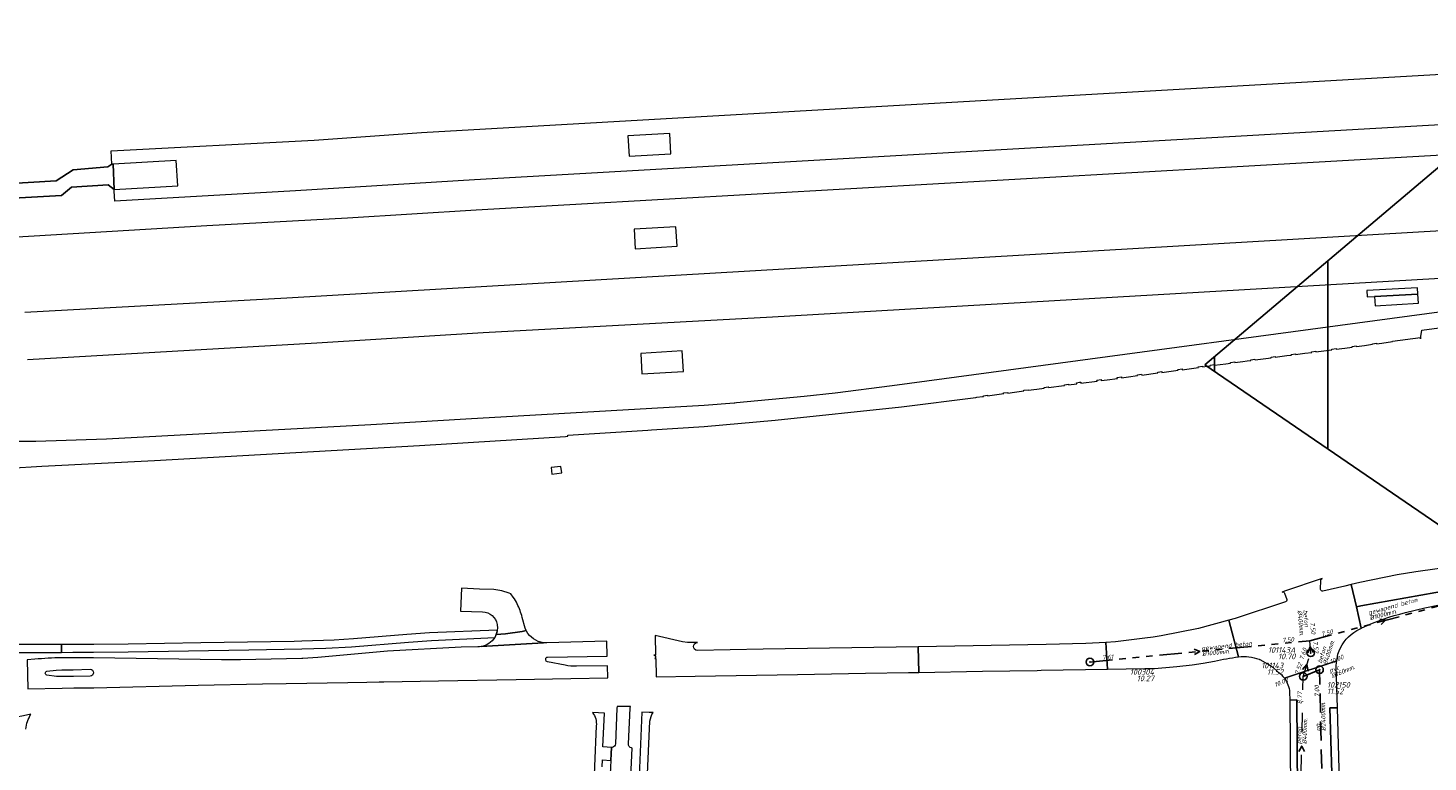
# Model space of a CAD drawing. Extents: x 148869 to 161638, y 453607 to 469810.
# Tile 272 of 656: x 153705 to 154075, y 462693 to 462887. Entities that reach past the tile are written whole.
import ezdxf
from ezdxf.enums import TextEntityAlignment as Align

# ---------------------------------------------------------------- set-up
doc = ezdxf.new("R2010")
doc.units = 0
doc.header["$PDMODE"] = 32
doc.header["$PDSIZE"] = 2
for name, pattern in [('RI-GWA', [18.45, 6, -1.8, 1.75, -1.8, 1.75, -1.8, 1.75, -1.8]), ('RI-HWA', [7.4, 5, -2.4]), ('RI-VWA', [11, 5, -3, 0, -3])]:
    doc.linetypes.add(name, pattern=pattern)
doc.layers.get('0').update_dxf_attribs({"linetype": 'CONTINUOUS'})
for name, color, linetype in [('2024', 160, 'CONTINUOUS'), ('2024 hatch', 160, 'CONTINUOUS'), ('B-OI-RI-BOB-T18-niet meenemen', 252, 'CONTINUOUS'), ('B-OI-RI-DIAMETER-T18-niet meenemen', 252, 'CONTINUOUS'), ('B-OI-RI-GWA_PUTNUMMER-T18-niet meenemen', 252, 'CONTINUOUS'), ('B-OI-RI-GWA_TRANSPORTLEIDING-G-niet meenemen', 252, 'RI-GWA'), ('B-OI-RI-HWA-PUTDEKSELHOOGTE-T25-niet meenemen', 252, 'CONTINUOUS'), ('B-OI-RI-HWA-PUTNUMMER-T25-niet meenemen', 252, 'CONTINUOUS'), ('B-OI-RI-HWA_TRANSPORTLEIDING-G-niet meenemen', 252, 'RI-HWA'), ('B-OI-RI-MATERIAAL-T18-niet meenemen', 252, 'CONTINUOUS'), ('B-OI-RI-STROOMRICHTING-S-niet meenemen', 252, 'CONTINUOUS'), ('B-OI-RI-VWA_PUTDEKSELHOOGTE-T25-niet meenemen', 252, 'CONTINUOUS'), ('gemengd', 252, 'CONTINUOUS'), ('gs dwa', 252, 'CONTINUOUS'), ('gs rwa', 252, 'CONTINUOUS')]:
    doc.layers.add(name, color=color, linetype=linetype)
for name, color, linetype, lineweight in [('B-OI-RI-VWA_TRANSPORTLEIDING-G-niet meenemen', 252, 'RI-VWA', 18), ('B-RO-VH-VERHARDING_ASFALT-GV', 251, 'CONTINUOUS', 18), ('B-RO-VH-VERHARDING_GESLOTEN-GV', 251, 'CONTINUOUS', 18), ('B-RO-VH-VERHARDING_HALFVERHARDING-GV', 251, 'CONTINUOUS', 18), ('B-RO-VH-VERHARDING_OPEN-GV', 251, 'CONTINUOUS', 18)]:
    doc.layers.add(name, color=color, linetype=linetype, lineweight=lineweight)
doc.styles.add('iso15', font='ISO.shx', dxfattribs={"oblique": 15})
doc.styles.add('NLCS-ISO-M750_CURSIEF', font='NLCS-ISO.ttf', dxfattribs={"oblique": 15})

# ---------------------------------------------------------------- blocks, each defined once
blk = doc.blocks.new('ACMAP_ANN_TEMPLATE_diam')
at = {"color": 0, "linetype": 'ByBlock', "style": 'iso15', "oblique": 15}
blk.add_attdef('diam', (0.5, -1.3), '', height=1.2, dxfattribs=at)
blk = doc.blocks.new('ACMAP_ANN_TEMPLATE_mat')
at = {"color": 0, "linetype": 'ByBlock', "style": 'iso15', "oblique": 15}
blk.add_attdef('mat', (0.5, 0.2), '', height=1.2, dxfattribs=at)
blk = doc.blocks.new('ACMAP_ANN_TEMPLATE_nap-l')
at = {"color": 0, "linetype": 'ByBlock', "style": 'iso15', "oblique": 15}
blk.add_attdef('nap-l', (3.3, 0.2), '', height=1.2, dxfattribs=at)
blk = doc.blocks.new('ACMAP_ANN_TEMPLATE_nap-r')
at = {"color": 0, "linetype": 'ByBlock', "style": 'iso15', "oblique": 15}
blk.add_attdef('nap-r', text='', height=1.2, dxfattribs=at).set_placement((-4.1, 0.2), align=Align.RIGHT)
blk = doc.blocks.new('ACMAP_ANN_TEMPLATE_puth-gem')
blk = doc.blocks.new('ACMAP_ANN_TEMPLATE_putnr-gem')
at = {"layer": 'B-OI-RI-GWA_PUTNUMMER-T18-niet meenemen', "style": 'iso15', "oblique": 15}
blk.add_attdef('putnr-gem', text='', height=1.5, dxfattribs=at).set_placement((-2.7, 2.7), align=Align.RIGHT)
blk = doc.blocks.new('ACMAP_ANN_TEMPLATE_puth-dwa')
at = {"color": 0, "linetype": 'ByBlock', "style": 'iso15', "oblique": 15}
blk.add_attdef('puth-dwa', text='', height=1.5, dxfattribs=at).set_placement((2.7, 1), align=Align.RIGHT)
blk = doc.blocks.new('ACMAP_ANN_TEMPLATE_putnr-dwa')
at = {"color": 0, "linetype": 'ByBlock', "style": 'iso15', "oblique": 15}
blk.add_attdef('putnr-dwa', text='', height=1.5, dxfattribs=at).set_placement((2.7, 2.7), align=Align.RIGHT)
blk = doc.blocks.new('ACMAP_ANN_TEMPLATE_puth-rwa')
at = {"color": 0, "linetype": 'ByBlock', "style": 'iso15', "oblique": 15}
blk.add_attdef('puth-rwa', (-2.7, -4.4), '', height=1.5, dxfattribs=at)
blk = doc.blocks.new('ACMAP_ANN_TEMPLATE_putnr-rwa')
at = {"color": 0, "linetype": 'ByBlock', "style": 'iso15', "oblique": 15}
blk.add_attdef('putnr-rwa', (-2.7, -2.7), '', height=1.5, dxfattribs=at)

msp = doc.modelspace()

# ---------------------------------------------------------------- hatches: boundary and pattern name
at = {"layer": '2024 hatch'}
h = msp.add_hatch(dxfattribs=at)
h.set_pattern_fill('ANSI31', color=256, scale=29.988, angle=45)
h.set_pattern_definition([(90, (0, 0), (-29.988, 0), [])])
h.paths.add_polyline_path([(154015.87, 462797.75), (154202.83, 462955.78), (154346.68, 463068.63), (154364.41, 463095.54), (154437.88, 463175.34), (154670.41, 463542.86), (154884.23, 463104.81), (154897.76, 462951.83), (154919.68, 462915.44), (155046.11, 462824.08), (155229.96, 462587.13), (155017.76, 462489.93), (155010.79, 462460.83), (155012.88, 462401.81), (154940.81, 462281.73), (154859.54, 462032.79), (154595.7, 462297.96), (154437.04, 462442.85), (154370.63, 462559.79), (154344.3, 462564.56), (154270.99, 462634.18), (154248.56, 462638.72)])

# ---------------------------------------------------------------- linework, layer by layer
at = {"layer": '2024', "flags": 128}
msp.add_lwpolyline([(154015.87, 462797.75), (154202.83, 462955.78), (154346.68, 463068.63), (154364.41, 463095.54), (154437.88, 463175.34), (154670.41, 463542.86), (154884.23, 463104.81), (154897.76, 462951.83), (154919.68, 462915.44), (155046.11, 462824.08), (155229.96, 462587.13), (155017.76, 462489.93), (155010.79, 462460.83), (155012.88, 462401.81), (154940.81, 462281.73), (154859.54, 462032.79), (154595.7, 462297.96), (154437.04, 462442.85), (154370.63, 462559.79), (154344.3, 462564.56), (154270.99, 462634.18), (154248.56, 462638.72)], close=True, dxfattribs=at)
at = {"layer": 'B-OI-RI-GWA_TRANSPORTLEIDING-G-niet meenemen'}
for p, q in [((154043.57, 462724.85), (154083.72, 462735.63)), ((153985.49, 462719.23), (154043.57, 462724.85))]:
    msp.add_line(p, q, dxfattribs=at)
at = {"layer": 'B-OI-RI-HWA_TRANSPORTLEIDING-G-niet meenemen'}
for p, q in [((154046.18, 462717.19), (154041.88, 462715.41)), ((154046.9, 462683.68), (154046.18, 462717.19))]:
    msp.add_line(p, q, dxfattribs=at)
at = {"layer": 'B-OI-RI-STROOMRICHTING-S-niet meenemen'}
for points in [[(154062.07, 462730.56), (154063.65, 462730.24), (154062.44, 462729.17)], [(154013.03, 462722.62), (154014.53, 462722.04), (154013.17, 462721.18)], [(154044.62, 462721.76), (154043.71, 462723.25), (154043.06, 462721.63)], [(154041.65, 462717.28), (154042.86, 462718.53), (154043.14, 462716.81)], [(154040.73, 462695.58), (154041.48, 462697.01), (154042.17, 462695.55)]]:
    msp.add_lwpolyline(points, dxfattribs=at)
at = {"layer": 'B-OI-RI-VWA_TRANSPORTLEIDING-G-niet meenemen'}
for p, q in [((154041.88, 462715.41), (154043.84, 462721.65)), ((154043.84, 462721.65), (154043.57, 462724.85)), ((154041.08, 462678.6), (154041.88, 462715.41))]:
    msp.add_line(p, q, dxfattribs=at)
at = {"layer": 'B-RO-VH-VERHARDING_ASFALT-GV', "flags": 128}
for points in [[(154087.52, 462745.23), (154083.52, 462744.73), (154071.62, 462743.08), (154066.65, 462742.24), (154056.85, 462740.2), (154054.58, 462739.68), (154055.92, 462733.82), (154057.05, 462734.1), (154080.92, 462738.33)], [(154046.83, 462741.28), (154036.91, 462737.91), (154036.33, 462737.72)], [(154046.46, 462738.37), (154046.55, 462740.85)], [(153832.44, 462737.25), (153832.43, 462737.26), (153832.04, 462737.39), (153830.04, 462738.06), (153827.96, 462738.35), (153824.17, 462738.47), (153819.37, 462738.72), (153819.13, 462732.67), (153824.99, 462732.46)], [(153833.04, 462736.33), (153832.44, 462737.25)], [(154036.95, 462737.41), (154037.49, 462735.72)], [(154057.21, 462728.17), (154055.92, 462733.82), (154054.58, 462739.68), (154052.85, 462739.28), (154047.05, 462737.98)], [(154080.92, 462738.33), (154057.05, 462734.1), (154055.92, 462733.82), (154057.21, 462728.17), (154057.24, 462728.19)], [(154037.18, 462735.09), (154023.9, 462730.74), (154022.17, 462730.27), (154024.79, 462720.56)], [(154068.9, 462732.28), (154074.01, 462733.54)], [(153828.57, 462726.46), (153831.02, 462726.71), (153835.46, 462727.32), (153836.51, 462727.53), (153836.27, 462728.13), (153835.42, 462731.02)], [(153828.82, 462729.17), (153828.89, 462728.18), (153828.85, 462727.68)], [(154024.79, 462720.56), (154022.17, 462730.27), (154014.19, 462728.12), (154004.32, 462726.18), (154002.17, 462725.82), (154000, 462725.49), (153992.23, 462724.58), (153989.71, 462724.42), (153990.17, 462717.32), (154000, 462717.48), (154000.55, 462717.49)], [(153828.85, 462727.68), (153810.93, 462726.91), (153804.99, 462726.49), (153790.87, 462725.32), (153785.71, 462725), (153777.18, 462724.73), (153775.21, 462724.67), (153750.54, 462724.28), (153731.31, 462723.98), (153722.2, 462723.85), (153713.65, 462723.84), (153713.66, 462721.78), (153716.72, 462721.79)], [(153716.72, 462721.79), (153722.13, 462721.82), (153731.34, 462721.96), (153763.23, 462722.45), (153777.21, 462722.75), (153783.56, 462722.89), (153790.3, 462723.24), (153805.37, 462724.51), (153811.49, 462724.87), (153828.19, 462725.67)], [(153836.56, 462727.4), (153836.51, 462727.53), (153835.46, 462727.32), (153831.02, 462726.71), (153828.57, 462726.46)], [(153881.74, 462724.34), (153879.14, 462724.39), (153877.81, 462724.6), (153870.55, 462726.26), (153870.69, 462721.06), (153870.26, 462721.04)], [(154036.88, 462714.95), (154050.78, 462719.56), (154051.04, 462721.3), (154051.35, 462722.15), (154051.72, 462722.98), (154052.16, 462723.78), (154052.66, 462724.53), (154053.23, 462725.24), (154053.86, 462725.9), (154054.53, 462726.5), (154055.26, 462727.05), (154056.03, 462727.53), (154057.13, 462728.09)], [(153694.9, 462721.77), (153713.66, 462721.78), (153713.65, 462723.84), (153694.89, 462723.82)], [(153823.76, 462723.24), (153819.3, 462723.16), (153799.85, 462722.1), (153781.46, 462720.41), (153777.46, 462720.16), (153777.24, 462720.16), (153760.97, 462719.81), (153755.98, 462719.81), (153722.14, 462720.29), (153716.71, 462720.33), (153713.68, 462720.33)], [(153842.17, 462720.55), (153857.92, 462720.8), (153857.8, 462724.72), (153841.97, 462724.31), (153841.29, 462724.29), (153841.07, 462724.29), (153824.58, 462723.32), (153824.57, 462723.32)], [(153824.58, 462723.32), (153841.07, 462724.29)], [(153870.52, 462720.15), (153870.72, 462720.14), (153870.85, 462715.32), (153881.2, 462715.49), (153908.2, 462715.95), (153926.15, 462716.25), (153937.58, 462716.45), (153940.25, 462716.49), (153940.13, 462723.22), (153899.15, 462722.59), (153881.71, 462722.28)], [(153706.63, 462719.97), (153704.6, 462719.84), (153704.8, 462712.13), (153713.89, 462712.32), (153716.93, 462712.39), (153722.21, 462712.43), (153749.82, 462713.14), (153766.85, 462713.45), (153773.07, 462713.56), (153789.36, 462713.85), (153794.37, 462713.94), (153797.64, 462714), (153798.84, 462714.02), (153813.33, 462714.28), (153833.86, 462714.65), (153848.31, 462714.91), (153858.04, 462715.09), (153857.98, 462718.26), (153849.79, 462718.1)], [(153841.7, 462719.78), (153841.7, 462720.03)], [(153846.78, 462718.36), (153842.09, 462719.3)], [(154008.48, 462718.05), (154012.48, 462718.48), (154015.46, 462718.91), (154018.43, 462719.47)], [(154030.36, 462719.85), (154033.01, 462718.42), (154033.86, 462717.85), (154035.16, 462716.64)], [(154050.78, 462719.56), (154036.88, 462714.95)], [(154049.46, 462689.86), (154048.94, 462707.08), (154050.9, 462707.14), (154050.58, 462718.13)], [(153716.84, 462715.42), (153713.72, 462715.36), (153712.33, 462715.39), (153709.82, 462715.73)], [(153709.83, 462716.84), (153712.3, 462717.11), (153713.79, 462717.14), (153716.78, 462717.15), (153721.26, 462717.33)], [(153721.27, 462715.47), (153716.84, 462715.42)], [(154038.27, 462711.24), (154038.3, 462709.17), (154040.2, 462709.23), (154040.38, 462685.12), (154049.15, 462685.19)], [(153863.55, 462697.6), (153864.02, 462707.04), (153864.03, 462707.46), (153860.52, 462707.43), (153860.5, 462706.99), (153860.08, 462697.61)], [(154051.42, 462687.66), (154050.9, 462707.14), (154048.94, 462707.08), (154049.46, 462689.86)], [(153705.57, 462705.45), (153703.67, 462705.05), (153701.78, 462704.65), (153702.35, 462678.58), (153701.84, 462678.6), (153699.18, 462678.56)], [(153856.59, 462691.53), (153856.67, 462693.37), (153858.85, 462693.2), (153858.94, 462694.97), (153859.01, 462696.68), (153856.8, 462696.78), (153857.22, 462705.73), (153854.02, 462705.86)], [(153870.06, 462705.9), (153868.96, 462705.91), (153867.06, 462705.94), (153866.09, 462682.74), (153863.92, 462682.83), (153863.45, 462672.86), (153865.6, 462672.75), (153864.69, 462650.07)], [(153865.16, 462621.05), (153866.48, 462647.26), (153867.94, 462675.86), (153869.22, 462703.58)], [(153855.01, 462702.35), (153853.68, 462670.15), (153850.94, 462613.51), (153850.63, 462607.99), (153850.61, 462607.52)], [(153859.23, 462696.68), (153859.01, 462696.68), (153858.94, 462694.97), (153858.85, 462693.2), (153858.77, 462691.43), (153858.54, 462685.7), (153857.88, 462672.47), (153857.7, 462668.49), (153857.37, 462661.25), (153857.1, 462655.36), (153856.92, 462651.32), (153856.78, 462648.03), (153856.54, 462642.99), (153856.36, 462638.79), (153856.2, 462635.56), (153855.81, 462626.55), (153855.76, 462625.31), (153855.27, 462614.07)], [(153861.11, 462620.91), (153861.29, 462625.15), (153861.46, 462628.51), (153861.49, 462630.08), (153861.94, 462639.63), (153862.22, 462645.88), (153862.39, 462649.93), (153862.93, 462662.6), (153863.45, 462672.86), (153863.92, 462682.83), (153864.01, 462685.08), (153864.52, 462696.5), (153864.33, 462696.52)]]:
    msp.add_lwpolyline(points, dxfattribs=at)
at = {"layer": 'B-RO-VH-VERHARDING_ASFALT-GV'}
for points in [[(154046.55, 462740.85, -0.298638), (154046.83, 462741.28)], [(154036.33, 462737.72, -0.373947), (154036.95, 462737.41)], [(154047.05, 462737.98, -0.422808), (154046.46, 462738.37)], [(153834.11, 462734.59, 0.092751), (153833.04, 462736.33)], [(153835.42, 462731.02, 0.063899), (153834.11, 462734.59)], [(154037.49, 462735.72, -0.430113), (154037.18, 462735.09)], [(154074.01, 462733.54, -0.031946), (154084.36, 462735.22)], [(153824.99, 462732.46, -0.363048), (153828.82, 462729.17)], [(154057.33, 462728.23, -0.051901), (154068.9, 462732.28)], [(153828.19, 462725.67, -0.203487), (153824.58, 462723.32)], [(153828.19, 462725.67, 0.045769), (153828.57, 462726.46)], [(153828.57, 462726.46, -0.045769), (153828.19, 462725.67)], [(153828.85, 462727.68, -0.065671), (153828.57, 462726.46)], [(153828.57, 462726.46, 0.065671), (153828.85, 462727.68)], [(153841.07, 462724.29, -0.22461), (153836.56, 462727.4)], [(154057.13, 462728.09, -0.073973), (154057.21, 462728.17)], [(154057.24, 462728.19, -0.042829), (154057.33, 462728.23)], [(153824.57, 462723.32, -0.037178), (153823.76, 462723.24)], [(153881.71, 462722.28, -0.970767), (153881.74, 462724.34)], [(153713.68, 462720.33, 0.019012), (153706.63, 462719.97)], [(153841.7, 462720.03, -0.387849), (153842.17, 462720.55)], [(153842.09, 462719.3, -0.340989), (153841.7, 462719.78)], [(153849.79, 462718.1, -0.044637), (153846.78, 462718.36)], [(153870.26, 462721.04, -0.644525), (153870.52, 462720.15)], [(154000.55, 462717.49, 0.026091), (154008.48, 462718.05)], [(154018.43, 462719.47, -0.029413), (154024.79, 462720.56)], [(154024.79, 462720.56, -0.134587), (154030.19, 462719.94)], [(154030.19, 462719.94, -0.122643), (154030.36, 462719.85)], [(154050.58, 462718.13, -0.074536), (154050.78, 462719.56)], [(153709.82, 462715.73, -0.767356), (153709.83, 462716.84)], [(153721.26, 462717.33, -0.919091), (153721.27, 462715.47)], [(154035.16, 462716.64, -0.081893), (154036.88, 462714.95)], [(154036.88, 462714.95, -0.13633), (154038.27, 462711.24)], [(153704.24, 462701.5, -0.093873), (153705.57, 462705.45)], [(153854.02, 462705.86, -0.203898), (153855.01, 462702.35)], [(153869.22, 462703.58, -0.124957), (153870.06, 462705.9)], [(153860.08, 462697.61, -0.344602), (153859.23, 462696.68)], [(153864.33, 462696.52, -0.384531), (153863.55, 462697.6)]]:
    msp.add_lwpolyline(points, format="xyb", dxfattribs=at)
at = {"layer": 'B-RO-VH-VERHARDING_ASFALT-GV', "flags": 128}
for points in [[(153972.62, 462717.04), (153990.17, 462717.32), (153989.71, 462724.42), (153984.43, 462724.08), (153973.92, 462723.83), (153940.13, 462723.22), (153940.25, 462716.49), (153957.09, 462716.78), (153971.55, 462717.02)], [(154040.38, 462685.12), (154040.2, 462709.23), (154038.3, 462709.17), (154038.48, 462685.1)]]:
    msp.add_lwpolyline(points, close=True, dxfattribs=at)
at = {"layer": 'B-RO-VH-VERHARDING_GESLOTEN-GV', "flags": 128}
for points in [[(153874.46, 462858.89), (153863.39, 462858.26), (153863.7, 462852.88), (153874.77, 462853.51)], [(153876.09, 462834.19), (153865.02, 462833.56), (153865.31, 462828.43), (153876.38, 462829.06)], [(154072.19, 462816.41), (154072.1, 462818.11), (154058.65, 462817.37), (154058.76, 462815.67), (154060.71, 462815.79)], [(154060.71, 462815.79), (154060.87, 462813.36), (154072.31, 462814.03), (154072.19, 462816.41)], [(153867.03, 462795.38), (153878.04, 462796), (153877.73, 462801.41), (153866.8, 462800.75)]]:
    msp.add_lwpolyline(points, close=True, dxfattribs=at)
at = {"layer": 'B-RO-VH-VERHARDING_HALFVERHARDING-GV', "flags": 128}
for points in [[(154307.56, 462897.97), (154284.15, 462886.51), (154284.97, 462884.59), (154274.48, 462879.52), (154265.54, 462875.5), (154250.98, 462869.37), (154240.19, 462865.12), (154230.6, 462861.65), (154218.46, 462857.59), (154204.9, 462853.35), (154198.19, 462851.36), (154193.38, 462850.03), (154175.62, 462845.69), (154164.49, 462843.25), (154154.88, 462841.31), (154145.42, 462839.68), (154132.95, 462837.85), (154119.27, 462836.11), (154106.69, 462834.97), (154090.45, 462833.84), (153773.28, 462815.32), (153703.98, 462811.54)], [(154242.09, 462892.38), (154221.9, 462886.22), (154202.02, 462880.73), (154187.55, 462877.38), (154163.84, 462872.8), (154145.77, 462870.17), (154146.18, 462866.82), (154136.26, 462865.55), (154129.02, 462864.76), (154121.05, 462864), (154105.7, 462862.8), (154088.86, 462861.74), (153822.86, 462846.59), (153775.54, 462843.68), (153727.77, 462841), (153727.62, 462843.63), (153727.61, 462844.03), (153726.02, 462845.28), (153716.37, 462844.67), (153713.65, 462842.45), (153659.6, 462839.49)], [(153673.67, 462844.08), (153712.27, 462846.32), (153716.73, 462849.28), (153725.89, 462850.04), (153726.95, 462850.77), (153726.8, 462854.29), (153780.42, 462857.07), (153808.83, 462859.15), (154101.47, 462875.84), (154114.84, 462876.69), (154125.21, 462877.47), (154133.58, 462878.21), (154144.65, 462879.32), (154144.81, 462878.01), (154146.29, 462878.18), (154146.4, 462877.6), (154166.04, 462880.27), (154185.16, 462883.77), (154197.23, 462886.47), (154220.79, 462892.16)], [(153690.19, 462830.89), (153752.09, 462834.51), (153789.23, 462836.55), (153823.31, 462838.7), (154120.37, 462855.63), (154133.73, 462856.64), (154147.26, 462858.03), (154154.6, 462858.94), (154166.48, 462860.65), (154174.17, 462861.95), (154188.71, 462864.7), (154194.57, 462866), (154204.49, 462868.35), (154215.56, 462871.1), (154224.44, 462873.51), (154234.58, 462876.59), (154247.86, 462881), (154260.08, 462885.43), (154269.97, 462889.27)], [(153704.72, 462799.16), (153781.18, 462803.55), (153825.16, 462806.26), (153901.56, 462810.4), (154116.14, 462822.85), (154117.54, 462822.89), (154119.14, 462822.81), (154126.53, 462822.32), (154128.48, 462822.21), (154128.47, 462818.88), (154100.72, 462814.73), (153933.23, 462792.17), (153918.15, 462790.25), (153910, 462789.35), (153892.08, 462787.7), (153891.68, 462787.59), (153891.48, 462787.65), (153883.51, 462786.99), (153820.52, 462783.4), (153795.4, 462781.87), (153725.61, 462778.12), (153706.91, 462777.47), (153684.17, 462777.47)], [(153682.73, 462769.41), (153708.47, 462770.94), (153738.25, 462772.5), (153808.27, 462776.47), (153846.91, 462778.83), (153847.51, 462778.87), (153847.5, 462779.02), (153847.49, 462779.18), (153868.66, 462780.52), (153869.64, 462780.59), (153883.58, 462781.47), (153902.3, 462783.16), (153935.72, 462786.66), (153955.31, 462789.12), (153955.63, 462789.16), (153957.07, 462789.36), (153957.36, 462789.4), (153957.35, 462789.51), (153957.33, 462789.59), (153958.43, 462789.74), (153958.45, 462789.66), (153958.46, 462789.55), (153962.71, 462790.13), (153962.69, 462790.23), (153962.68, 462790.31), (153963.78, 462790.46), (153963.79, 462790.38), (153963.81, 462790.28), (153965.56, 462790.52), (153968.06, 462790.86), (153968.05, 462790.94), (153968.04, 462791.03), (153969.14, 462791.17), (153969.15, 462791.09), (153969.16, 462791.01), (153971.42, 462791.31), (153973.41, 462791.58), (153973.4, 462791.66), (153973.39, 462791.74), (153974.49, 462791.89), (153974.5, 462791.81), (153974.51, 462791.73), (153978.67, 462792.28), (153978.76, 462792.3), (153978.75, 462792.38), (153978.74, 462792.46), (153979.84, 462792.61), (153979.85, 462792.52), (153979.86, 462792.44), (153982.02, 462792.73), (153982.01, 462792.81), (153981.98, 462793.01), (153982.78, 462793.12), (153983.08, 462793.16), (153983.11, 462792.96), (153983.12, 462792.88), (153987.39, 462793.45), (153987.38, 462793.53), (153987.36, 462793.73), (153988.46, 462793.86), (153988.48, 462793.66), (153988.49, 462793.6), (153990.08, 462793.81), (153992.74, 462794.17), (153992.73, 462794.23), (153992.71, 462794.43), (153993.81, 462794.57), (153993.84, 462794.37), (153993.84, 462794.31), (153995.67, 462794.56), (153998.09, 462794.88), (153998.08, 462794.93), (153998.05, 462795.13), (153999.15, 462795.27), (153999.18, 462795.08), (153999.19, 462795.03), (154003.43, 462795.6), (154003.43, 462795.64), (154003.4, 462795.84), (154004.5, 462795.98), (154004.53, 462795.79), (154004.53, 462795.74), (154008.78, 462796.31), (154008.78, 462796.34), (154008.75, 462796.54), (154009.85, 462796.69), (154009.88, 462796.49), (154009.88, 462796.46), (154014.15, 462797.03), (154014.15, 462797.05), (154014.13, 462797.25), (154015.23, 462797.4), (154015.25, 462797.2), (154015.26, 462797.18), (154016.53, 462797.35), (154017.33, 462797.46), (154017.32, 462797.48), (154017.3, 462797.67), (154018.4, 462797.82), (154018.43, 462797.62), (154018.43, 462797.61), (154021.41, 462798.01), (154022.67, 462798.18), (154022.65, 462798.37), (154023.75, 462798.53), (154023.77, 462798.33), (154025.89, 462798.61), (154027.06, 462798.76), (154028.03, 462798.89), (154028.01, 462799.09), (154029.11, 462799.23), (154029.13, 462799.03), (154033.39, 462799.61), (154033.36, 462799.79), (154034.46, 462799.94), (154034.49, 462799.76), (154037.56, 462800.17), (154038.74, 462800.32), (154038.72, 462800.5), (154039.82, 462800.65), (154039.84, 462800.46), (154042.33, 462800.78), (154044.1, 462801), (154044.1, 462801.01), (154044.07, 462801.21), (154045.17, 462801.35), (154045.2, 462801.15), (154045.2, 462801.14), (154048.76, 462801.59), (154049.46, 462801.69), (154049.46, 462801.71), (154049.43, 462801.91), (154050.53, 462802.05), (154050.56, 462801.85), (154050.56, 462801.84), (154052.89, 462802.16), (154054.81, 462802.42), (154054.78, 462802.62), (154055.88, 462802.76), (154055.91, 462802.57), (154058.03, 462802.86), (154060.16, 462803.16), (154060.14, 462803.32), (154061.24, 462803.46), (154061.26, 462803.31), (154062.68, 462803.5), (154065.48, 462803.89), (154065.47, 462804.01), (154072.83, 462804.95), (154072.86, 462804.57), (154072.87, 462804.67), (154073.25, 462806.91), (154083.73, 462808.32)]]:
    msp.add_lwpolyline(points, dxfattribs=at)
at = {"layer": 'B-RO-VH-VERHARDING_OPEN-GV', "flags": 128}
for points in [[(153727.61, 462844.03), (153744.44, 462844.99), (153744.03, 462851.71), (153727.34, 462850.79)], [(153654.66, 462836.87), (153659.45, 462837.11), (153659.67, 462837.26), (153659.6, 462839.49), (153713.65, 462842.45), (153716.37, 462844.67), (153726.02, 462845.28), (153727.61, 462844.03), (153727.34, 462850.79), (153726.95, 462850.77), (153725.89, 462850.04), (153716.73, 462849.28), (153712.27, 462846.32), (153673.67, 462844.08), (153671.86, 462843.97), (153654.35, 462843.12), (153654.4, 462841.84)], [(153843.31, 462768.86), (153845.95, 462769.17), (153845.7, 462770.91), (153843.1, 462770.58)]]:
    msp.add_lwpolyline(points, close=True, dxfattribs=at)
at = {"layer": 'gemengd'}
msp.add_point((153985.49, 462719.23), dxfattribs=at)
at = {"layer": 'gs dwa'}
for p in [(154043.84, 462721.65), (154041.88, 462715.41)]:
    msp.add_point(p, dxfattribs=at)
at = {"layer": 'gs rwa'}
msp.add_point((154046.18, 462717.19), dxfattribs=at)

# ---------------------------------------------------------------- block references
at = {"layer": 'B-OI-RI-BOB-T18-niet meenemen'}
ref = msp.add_blockref('ACMAP_ANN_TEMPLATE_nap-r', (154044.11, 462722.49), dxfattribs=dict(at, rotation=274.8554427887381))
ref.add_attrib('nap-r', '7.50', dxfattribs={"layer": '0', "color": 0, "linetype": 'ByBlock', "height": 1.2, "rotation": 274.8554, "style": 'NLCS-ISO-M750_CURSIEF', "oblique": 15}).set_placement((154043.96, 462726.59), align=Align.RIGHT)
ref = msp.add_blockref('ACMAP_ANN_TEMPLATE_nap-r', (154043.57, 462724.85), dxfattribs=dict(at, rotation=5.526909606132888))
ref.add_attrib('nap-r', '7.50', dxfattribs={"layer": '0', "color": 0, "linetype": 'ByBlock', "height": 1.2, "rotation": 5.5269, "style": 'NLCS-ISO-M750_CURSIEF', "oblique": 15}).set_placement((154039.47, 462724.65), align=Align.RIGHT)
ref = msp.add_blockref('ACMAP_ANN_TEMPLATE_nap-l', (154043.57, 462724.85), dxfattribs=dict(at, rotation=15.02907479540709))
ref.add_attrib('nap-l', '7.50', (154046.71, 462725.9), dxfattribs={"layer": '0', "color": 0, "linetype": 'ByBlock', "height": 1.2, "rotation": 15.0291, "style": 'NLCS-ISO-M750_CURSIEF', "oblique": 15})
ref = msp.add_blockref('ACMAP_ANN_TEMPLATE_nap-l', (154041.14, 462716.38), dxfattribs=dict(at, rotation=72.56858118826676))
ref.add_attrib('nap-l', '7.60', (154041.94, 462719.59), dxfattribs={"layer": '0', "color": 0, "linetype": 'ByBlock', "height": 1.2, "rotation": 72.5686, "style": 'NLCS-ISO-M750_CURSIEF', "oblique": 15})
ref = msp.add_blockref('ACMAP_ANN_TEMPLATE_nap-l', (154044, 462728.08), dxfattribs=dict(at, rotation=274.8554427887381))
ref.add_attrib('nap-l', '7.52', (154044.48, 462724.8), dxfattribs={"layer": '0', "color": 0, "linetype": 'ByBlock', "height": 1.2, "rotation": 274.8554, "style": 'NLCS-ISO-M750_CURSIEF', "oblique": 15})
ref = msp.add_blockref('ACMAP_ANN_TEMPLATE_nap-l', (153985.49, 462719.23), dxfattribs=dict(at, rotation=5.526909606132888))
ref.add_attrib('nap-l', '7.61', (153988.76, 462719.75), dxfattribs={"layer": '0', "color": 0, "linetype": 'ByBlock', "height": 1.2, "rotation": 5.5269, "style": 'NLCS-ISO-M750_CURSIEF', "oblique": 15})
ref = msp.add_blockref('ACMAP_ANN_TEMPLATE_nap-r', (154043.1, 462722.62), dxfattribs=dict(at, rotation=72.56858118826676))
ref.add_attrib('nap-r', '7.52', dxfattribs={"layer": '0', "color": 0, "linetype": 'ByBlock', "height": 1.2, "rotation": 72.5686, "style": 'NLCS-ISO-M750_CURSIEF', "oblique": 15}).set_placement((154041.68, 462718.77), align=Align.RIGHT)
ref = msp.add_blockref('ACMAP_ANN_TEMPLATE_nap-l', (154046.18, 462717.19), dxfattribs=dict(at, rotation=22.48727990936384))
ref.add_attrib('nap-l', '10.00', (154049.16, 462718.64), dxfattribs={"layer": '0', "color": 0, "linetype": 'ByBlock', "height": 1.2, "rotation": 22.4873, "style": 'NLCS-ISO-M750_CURSIEF', "oblique": 15})
ref = msp.add_blockref('ACMAP_ANN_TEMPLATE_nap-r', (154041.88, 462715.41), dxfattribs=dict(at, rotation=22.48727990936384))
ref.add_attrib('nap-r', '10.00', dxfattribs={"layer": '0', "color": 0, "linetype": 'ByBlock', "height": 1.2, "rotation": 22.4873, "style": 'NLCS-ISO-M750_CURSIEF', "oblique": 15}).set_placement((154038.02, 462714.03), align=Align.RIGHT)
ref = msp.add_blockref('ACMAP_ANN_TEMPLATE_nap-r', (154041.88, 462715.41), dxfattribs=dict(at, rotation=88.74245936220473))
ref.add_attrib('nap-r', '8.77', dxfattribs={"layer": '0', "color": 0, "linetype": 'ByBlock', "height": 1.2, "rotation": 88.7425, "style": 'NLCS-ISO-M750_CURSIEF', "oblique": 15}).set_placement((154041.59, 462711.32), align=Align.RIGHT)
ref = msp.add_blockref('ACMAP_ANN_TEMPLATE_nap-r', (154046.18, 462717.19), dxfattribs=dict(at, rotation=91.2190206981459))
ref.add_attrib('nap-r', '7.00', dxfattribs={"layer": '0', "color": 0, "linetype": 'ByBlock', "height": 1.2, "rotation": 91.219, "style": 'NLCS-ISO-M750_CURSIEF', "oblique": 15}).set_placement((154046.07, 462713.09), align=Align.RIGHT)
at = {"layer": 'B-OI-RI-DIAMETER-T18-niet meenemen'}
ref = msp.add_blockref('ACMAP_ANN_TEMPLATE_diam', (154041.61, 462733.46), dxfattribs=dict(at, rotation=274.8554427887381))
ref.add_attrib('diam', '%%c400mm.', (154040.36, 462732.86), dxfattribs={"layer": '0', "color": 0, "linetype": 'ByBlock', "height": 1.2, "rotation": 274.8554, "style": 'NLCS-ISO-M750_CURSIEF', "oblique": 15})
ref = msp.add_blockref('ACMAP_ANN_TEMPLATE_diam', (154058.77, 462731.35), dxfattribs=dict(at, rotation=15.02907479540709))
ref.add_attrib('diam', '%%c1000mm.', (154059.59, 462730.23), dxfattribs={"layer": '0', "color": 0, "linetype": 'ByBlock', "height": 1.2, "rotation": 15.0291, "style": 'NLCS-ISO-M750_CURSIEF', "oblique": 15})
ref = msp.add_blockref('ACMAP_ANN_TEMPLATE_diam', (154046.74, 462718.21), dxfattribs=dict(at, rotation=72.56858118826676))
ref.add_attrib('diam', '%%c400mm.', (154048.13, 462718.3), dxfattribs={"layer": '0', "color": 0, "linetype": 'ByBlock', "height": 1.2, "rotation": 72.5686, "style": 'NLCS-ISO-M750_CURSIEF', "oblique": 15})
ref = msp.add_blockref('ACMAP_ANN_TEMPLATE_diam', (154014.53, 462722.04), dxfattribs=dict(at, rotation=5.526909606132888))
ref.add_attrib('diam', '%%c1000mm.', (154015.15, 462720.79), dxfattribs={"layer": '0', "color": 0, "linetype": 'ByBlock', "height": 1.2, "rotation": 5.5269, "style": 'NLCS-ISO-M750_CURSIEF', "oblique": 15})
ref = msp.add_blockref('ACMAP_ANN_TEMPLATE_diam', (154048.6, 462715.96), dxfattribs=dict(at, rotation=22.48727990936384))
ref.add_attrib('diam', '%%c160mm.', (154049.56, 462714.95), dxfattribs={"layer": '0', "color": 0, "linetype": 'ByBlock', "height": 1.2, "rotation": 22.4873, "style": 'NLCS-ISO-M750_CURSIEF', "oblique": 15})
ref = msp.add_blockref('ACMAP_ANN_TEMPLATE_diam', (154046.54, 462700.44), dxfattribs=dict(at, rotation=91.2190206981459))
ref.add_attrib('diam', '%%c2400mm.', (154047.83, 462700.97), dxfattribs={"layer": '0', "color": 0, "linetype": 'ByBlock', "height": 1.2, "rotation": 91.219, "style": 'NLCS-ISO-M750_CURSIEF', "oblique": 15})
ref = msp.add_blockref('ACMAP_ANN_TEMPLATE_diam', (154041.48, 462697.01), dxfattribs=dict(at, rotation=88.74245936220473))
ref.add_attrib('diam', '%%c400mm.', (154042.79, 462697.48), dxfattribs={"layer": '0', "color": 0, "linetype": 'ByBlock', "height": 1.2, "rotation": 88.7425, "style": 'NLCS-ISO-M750_CURSIEF', "oblique": 15})
at = {"layer": 'B-OI-RI-GWA_PUTNUMMER-T18-niet meenemen'}
ref = msp.add_blockref('ACMAP_ANN_TEMPLATE_putnr-gem', (154005.14, 462713.14), dxfattribs=at)
ref.add_attrib('putnr-gem', '100304', dxfattribs={"layer": '0', "color": 0, "linetype": 'ByBlock', "height": 1.5, "style": 'NLCS-ISO-M750_CURSIEF', "oblique": 15}).set_placement((154002.44, 462715.84), align=Align.RIGHT)
ref = msp.add_blockref('ACMAP_ANN_TEMPLATE_puth-gem', (154005.14, 462713.14), dxfattribs=at)
ref.add_attrib('puth-gem', '10.27', dxfattribs={"layer": '0', "color": 0, "linetype": 'ByBlock', "height": 1.5, "style": 'NLCS-ISO-M750_CURSIEF', "oblique": 15}).set_placement((154002.44, 462714.14), align=Align.RIGHT)
at = {"layer": 'B-OI-RI-HWA-PUTDEKSELHOOGTE-T25-niet meenemen'}
ref = msp.add_blockref('ACMAP_ANN_TEMPLATE_puth-rwa', (154050.83, 462715.13), dxfattribs=at)
ref.add_attrib('puth-rwa', '11.52', (154048.13, 462710.73), dxfattribs={"layer": '0', "color": 0, "linetype": 'ByBlock', "height": 1.5, "style": 'NLCS-ISO-M750_CURSIEF', "oblique": 15})
at = {"layer": 'B-OI-RI-HWA-PUTNUMMER-T25-niet meenemen'}
ref = msp.add_blockref('ACMAP_ANN_TEMPLATE_putnr-rwa', (154050.83, 462715.13), dxfattribs=at)
ref.add_attrib('putnr-rwa', '102150', (154048.13, 462712.43), dxfattribs={"layer": '0', "color": 0, "linetype": 'ByBlock', "height": 1.5, "style": 'NLCS-ISO-M750_CURSIEF', "oblique": 15})
at = {"layer": 'B-OI-RI-MATERIAAL-T18-niet meenemen'}
ref = msp.add_blockref('ACMAP_ANN_TEMPLATE_mat', (154041.61, 462733.46), dxfattribs=dict(at, rotation=274.8554427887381))
ref.add_attrib('mat', 'beton', (154041.85, 462732.98), dxfattribs={"layer": '0', "color": 0, "linetype": 'ByBlock', "height": 1.2, "rotation": 274.8554, "style": 'NLCS-ISO-M750_CURSIEF', "oblique": 15})
ref = msp.add_blockref('ACMAP_ANN_TEMPLATE_mat', (154058.77, 462731.35), dxfattribs=dict(at, rotation=15.02907479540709))
ref.add_attrib('mat', 'gewapend beton', (154059.2, 462731.68), dxfattribs={"layer": '0', "color": 0, "linetype": 'ByBlock', "height": 1.2, "rotation": 15.0291, "style": 'NLCS-ISO-M750_CURSIEF', "oblique": 15})
ref = msp.add_blockref('ACMAP_ANN_TEMPLATE_mat', (154014.53, 462722.04), dxfattribs=dict(at, rotation=5.526909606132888))
ref.add_attrib('mat', 'gewapend beton', (154015.01, 462722.29), dxfattribs={"layer": '0', "color": 0, "linetype": 'ByBlock', "height": 1.2, "rotation": 5.5269, "style": 'NLCS-ISO-M750_CURSIEF', "oblique": 15})
ref = msp.add_blockref('ACMAP_ANN_TEMPLATE_mat', (154046.74, 462718.21), dxfattribs=dict(at, rotation=72.56858118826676))
ref.add_attrib('mat', 'beton', (154046.7, 462718.75), dxfattribs={"layer": '0', "color": 0, "linetype": 'ByBlock', "height": 1.2, "rotation": 72.5686, "style": 'NLCS-ISO-M750_CURSIEF', "oblique": 15})
ref = msp.add_blockref('ACMAP_ANN_TEMPLATE_mat', (154048.6, 462715.96), dxfattribs=dict(at, rotation=22.48727990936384))
ref.add_attrib('mat', 'pvc', (154048.99, 462716.34), dxfattribs={"layer": '0', "color": 0, "linetype": 'ByBlock', "height": 1.2, "rotation": 22.4873, "style": 'NLCS-ISO-M750_CURSIEF', "oblique": 15})
ref = msp.add_blockref('ACMAP_ANN_TEMPLATE_mat', (154041.48, 462697.01), dxfattribs=dict(at, rotation=88.74245936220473))
ref.add_attrib('mat', 'beton', (154041.29, 462697.51), dxfattribs={"layer": '0', "color": 0, "linetype": 'ByBlock', "height": 1.2, "rotation": 88.7425, "style": 'NLCS-ISO-M750_CURSIEF', "oblique": 15})
ref = msp.add_blockref('ACMAP_ANN_TEMPLATE_mat', (154046.54, 462700.44), dxfattribs=dict(at, rotation=91.2190206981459))
ref.add_attrib('mat', 'pp', (154046.33, 462700.93), dxfattribs={"layer": '0', "color": 0, "linetype": 'ByBlock', "height": 1.2, "rotation": 91.219, "style": 'NLCS-ISO-M750_CURSIEF', "oblique": 15})
at = {"layer": 'B-OI-RI-VWA_PUTDEKSELHOOGTE-T25-niet meenemen'}
ref = msp.add_blockref('ACMAP_ANN_TEMPLATE_putnr-dwa', (154037.09, 462718.96), dxfattribs=at)
ref.add_attrib('putnr-dwa', '101143A', dxfattribs={"layer": '0', "color": 0, "linetype": 'ByBlock', "height": 1.5, "style": 'NLCS-ISO-M750_CURSIEF', "oblique": 15}).set_placement((154039.79, 462721.66), align=Align.RIGHT)
ref = msp.add_blockref('ACMAP_ANN_TEMPLATE_putnr-dwa', (154033.88, 462714.85), dxfattribs=at)
ref.add_attrib('putnr-dwa', '101143', dxfattribs={"layer": '0', "color": 0, "linetype": 'ByBlock', "height": 1.5, "style": 'NLCS-ISO-M750_CURSIEF', "oblique": 15}).set_placement((154036.58, 462717.55), align=Align.RIGHT)
ref = msp.add_blockref('ACMAP_ANN_TEMPLATE_puth-dwa', (154037.09, 462718.96), dxfattribs=at)
ref.add_attrib('puth-dwa', '10.70', dxfattribs={"layer": '0', "color": 0, "linetype": 'ByBlock', "height": 1.5, "style": 'NLCS-ISO-M750_CURSIEF', "oblique": 15}).set_placement((154039.79, 462719.96), align=Align.RIGHT)
ref = msp.add_blockref('ACMAP_ANN_TEMPLATE_puth-dwa', (154033.88, 462714.85), dxfattribs=at)
ref.add_attrib('puth-dwa', '11.52', dxfattribs={"layer": '0', "color": 0, "linetype": 'ByBlock', "height": 1.5, "style": 'NLCS-ISO-M750_CURSIEF', "oblique": 15}).set_placement((154036.58, 462715.85), align=Align.RIGHT)

doc.saveas('drawing.dxf')
